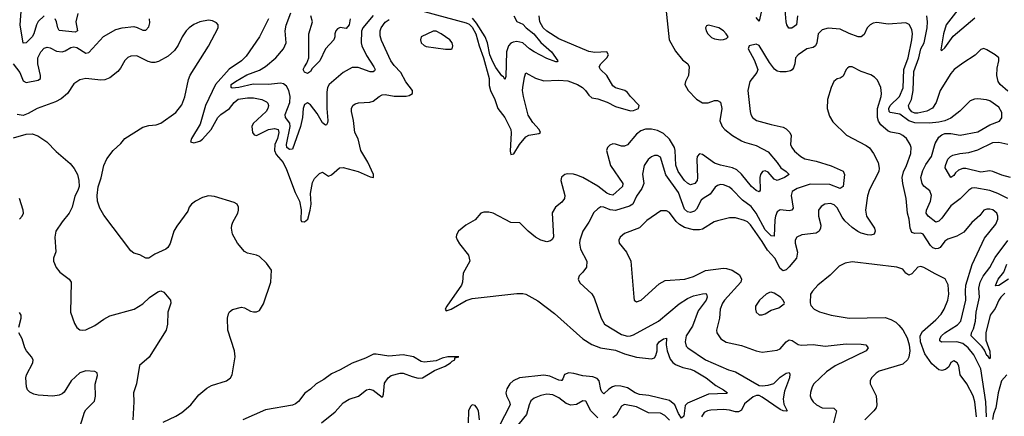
# Model space of a CAD drawing. Header units: inches. Extents: x 1694797 to 1849917, y 907313 to 1017959.
# Tile 462 of 656: x 1762367 to 1768947, y 982873 to 985524. Entities that reach past the tile are written whole.
import ezdxf

# ---------------------------------------------------------------- set-up
doc = ezdxf.new("R2010")
doc.units = ezdxf.units.IN
doc.header["$MEASUREMENT"] = 0
doc.layers.add('B7968', color=7, linetype='Continuous')

msp = doc.modelspace()

# ---------------------------------------------------------------- linework, layer by layer
at = {"layer": 'B7968', "color": 5}
for points, elevation in [([(1766671.3, 985730), (1766708.4, 985390), (1766750, 985314.6), (1766796.4, 985256.4), (1766833, 985230), (1766841.6, 985210), (1766837.3, 985150), (1766816.3, 985110), (1766813, 985090), (1766833.7, 985050), (1766890, 984993.1), (1766930, 984968.1), (1766968.2, 984968.2), (1767010, 984982.9), (1767030, 984984.7), (1767050, 984972.2), (1767058.7, 984930), (1767046.9, 984846.9), (1767060.7, 984810), (1767079.2, 984790), (1767130, 984750.1), (1767190, 984715.3), (1767210, 984705.6), (1767290, 984682.7), (1767370, 984641.6), (1767429.5, 984570), (1767453.5, 984533.5), (1767490.3, 984510), (1767510.2, 984490), (1767478.5, 984470), (1767430, 984449.9), (1767410, 984457.3), (1767370, 984505), (1767350, 984513.3), (1767330.2, 984509.8), (1767317.8, 984490), (1767312.6, 984470), (1767314.8, 984385.2), (1767310, 984372.7), (1767290, 984382.4), (1767258.2, 984410), (1767191.6, 984491.6), (1767160, 984520), (1767130, 984534.8), (1767050, 984551.3), (1767010, 984564.3), (1766930, 984622.5), (1766910, 984627.7), (1766894.7, 984610), (1766891.6, 984590), (1766897.2, 984470), (1766894.1, 984450), (1766878.6, 984430), (1766850, 984420.2), (1766830, 984431.2), (1766810, 984449.9), (1766766.7, 984510), (1766752.7, 984552.7), (1766748.3, 984650), (1766743.5, 984670), (1766710, 984724.9), (1766670, 984762.7), (1766630, 984784.1), (1766590, 984793.1), (1766550, 984792.8), (1766519.2, 984780.8), (1766490, 984759.5), (1766430, 984687.9), (1766410, 984679.6), (1766390, 984679.3), (1766350, 984692.9), (1766330, 984694.3), (1766310, 984685.6), (1766295.8, 984670), (1766288.9, 984650), (1766314.8, 984550), (1766397.3, 984430), (1766395.8, 984410), (1766330, 984351.8), (1766310, 984354.7), (1766290, 984364.9), (1766230, 984411.8), (1766130, 984468.8), (1766090, 984485.5), (1766068, 984492), (1766027.1, 984492.9), (1766010, 984488.3), (1765988.3, 984471.7), (1765984, 984450), (1766009.4, 984350), (1766007.6, 984330), (1765990, 984303.5), (1765948.9, 984270), (1765926.3, 984233.7), (1765935.6, 984070), (1765926.2, 984053.8), (1765914.7, 984045.3), (1765890, 984040.2), (1765849.7, 984050), (1765814.5, 984070), (1765764.8, 984110), (1765710, 984166), (1765650, 984168), (1765530.8, 984230.8), (1765503.4, 984236.6), (1765470, 984236.9), (1765449, 984231), (1765410, 984185.6), (1765347.7, 984150), (1765300.5, 984110), (1765287.1, 984087.1), (1765284, 984070), (1765290, 984052), (1765305.8, 984025.8), (1765366.8, 983950), (1765374.8, 983910), (1765330.8, 983830), (1765325.5, 983770), (1765319.1, 983750), (1765221, 983610), (1765211.3, 983590), (1765218, 983578), (1765250, 983588.2), (1765350, 983647), (1765390, 983661.3), (1765690, 983694.6), (1765730, 983694.6), (1765749.1, 983689.1), (1765830, 983644.9), (1765940.6, 983560.6), (1766130.2, 983390), (1766190, 983353.4), (1766248.4, 983330), (1766350, 983315.7), (1766410, 983291.8), (1766490, 983268.6), (1766590, 983258), (1766610, 983263.1), (1766619.5, 983280.5), (1766627.1, 983310), (1766628, 983350), (1766641.5, 983370), (1766670, 983391), (1766690, 983394.9), (1766686.7, 983350), (1766694.3, 983310), (1766715.2, 983255.2), (1766732.2, 983232.2), (1766750, 983219.7), (1766798.4, 983198.4), (1766850, 983188.6), (1766877.6, 983177.6), (1766955, 983130), (1767018.7, 983078.7), (1767070.8, 983050), (1767097.3, 983030), (1767090, 983025.1), (1766970, 983020.2), (1766830, 982961.8), (1766814.1, 982945.9), (1766805.4, 982874.6), (1766790, 982859.7), (1766770, 982891.3), (1766744.7, 982950), (1766710, 982978.5), (1766572.2, 983012.2), (1766510, 983018.4), (1766479.8, 983030), (1766430, 983063), (1766384.6, 983075.4), (1766350, 983075.9), (1766329.8, 983070.2), (1766304.3, 983055.7), (1766270, 983022.6), (1766256.9, 983036.9), (1766251.8, 983051.8), (1766239.9, 983110), (1766225.8, 983125.7), (1766196.9, 983136.9), (1766130, 983144.3), (1766070, 983159.7), (1766036.9, 983163.1), (1766008.4, 983151.6), (1765997, 983123), (1765990, 983113.5), (1765986.9, 983113.1), (1765970, 983115.2), (1765910, 983141.6), (1765870, 983148.1), (1765707.2, 983130), (1765665.2, 983110), (1765643.2, 983090), (1765622.3, 983057.7), (1765616.6, 983030), (1765620.1, 983010), (1765640.6, 982970), (1765644, 982950), (1765570, 982803.9)], 620), ([(1768683.4, 985650), (1768558.7, 985490), (1768540.2, 985430), (1768523, 985323), (1768530, 985317.2), (1768550, 985336.1), (1768606.2, 985413.8), (1768750, 985536.7)], 580), ([(1762530, 985550.8), (1762490, 985512.8), (1762479.2, 985490), (1762462.7, 985430), (1762450, 985408.4), (1762410, 985368.3), (1762390, 985366.6), (1762370.3, 985490.3), (1762379.6, 985610)], 560), ([(1762755.5, 985564.5), (1762742.8, 985510), (1762754.4, 985450), (1762738.5, 985441.5), (1762631.6, 985451.6), (1762621.4, 985470), (1762614, 985510), (1762603.5, 985530)], 560), ([(1764730, 985552.4), (1764661.3, 985470), (1764651.8, 985448.2), (1764649.7, 985370), (1764653.7, 985350), (1764684.8, 985284.8), (1764734.6, 985210), (1764742.3, 985190), (1764738.2, 985181.8), (1764730, 985175.8), (1764710, 985176.5), (1764630, 985203.9), (1764590, 985204.5), (1764530, 985171.1), (1764434.9, 985090), (1764424.2, 985070), (1764420.6, 985039.4), (1764418.9, 984930), (1764425.6, 984850), (1764425.1, 984834.9), (1764418, 984822), (1764410, 984818.9), (1764390, 984835.3), (1764356.3, 984896.3), (1764310, 984954.1), (1764290, 984967.9), (1764270, 984956.5), (1764261.1, 984930), (1764256.2, 984870), (1764243.6, 984810), (1764190, 984659.5), (1764170, 984657.2), (1764153, 984670), (1764149.3, 984689.3), (1764175.6, 984810), (1764171.7, 984831.7), (1764144.4, 984870), (1764142.4, 984890), (1764172.2, 984970), (1764175.2, 985010), (1764165.7, 985050), (1764150, 985078.7), (1764130, 985095.3), (1764110, 985099.3), (1764030, 985091), (1763927.3, 985092.7), (1763830.7, 985070.7), (1763787, 985067), (1763779.5, 985070), (1763781.2, 985090), (1763808.4, 985110), (1763885.1, 985154.9), (1763970, 985186.9), (1764010, 985210.2), (1764078, 985270), (1764129.7, 985330), (1764147.4, 985370), (1764141.8, 985450), (1764147.6, 985487.6), (1764180.2, 985570)], 560), ([(1765070, 985578.9), (1765350, 985502.8), (1765370, 985493.9), (1765390, 985474.4), (1765415.6, 985430), (1765437.4, 985350), (1765467.6, 985270), (1765504.7, 985130), (1765505, 985085), (1765513.3, 985050), (1765543.4, 984990), (1765562.5, 984930), (1765609.3, 984870), (1765649.2, 984790), (1765652.7, 984767.3), (1765645.8, 984645.8), (1765650, 984623.7), (1765670, 984627.6), (1765706.7, 984690), (1765750, 984741), (1765770, 984752.4), (1765836.4, 984763.6), (1765847, 984770), (1765838.4, 984790), (1765796, 984836), (1765765.3, 984885.3), (1765733.2, 985010), (1765727.5, 985050), (1765729.5, 985070), (1765739.9, 985140.1), (1765750, 985169), (1765813.2, 985133.2), (1765870, 985115.4), (1765970, 985120.2), (1766030, 985116.3), (1766094.9, 985090), (1766129.2, 985070), (1766149.4, 985050), (1766170, 985018.8), (1766190, 985002.4), (1766230, 984995.1), (1766292.3, 984972.3), (1766350, 984943.5), (1766450, 984915.3), (1766470, 984916.9), (1766502, 984930), (1766506.4, 984950), (1766448.9, 985010), (1766430, 985037.6), (1766410.6, 985050), (1766350, 985068.5), (1766330, 985082.9), (1766290.1, 985150.1), (1766249.1, 985190), (1766240.6, 985210), (1766251, 985230), (1766290.2, 985270), (1766301.2, 985290), (1766290.4, 985310), (1766210, 985305.7), (1766170, 985310.9), (1765970, 985395.2), (1765890, 985446.8), (1765865.5, 985470), (1765842.2, 985510), (1765839.4, 985550)], 580), ([(1767326.6, 985593.4), (1767310, 985513.6), (1767290, 985539.7)], 620), ([(1767565.6, 985550), (1767557.4, 985490), (1767526.9, 985466.9), (1767508.3, 985468.3), (1767494.9, 985490), (1767489.3, 985509.3), (1767483.7, 985590)], 620), ([(1762324.4, 985230), (1762368.4, 985170), (1762390, 985115.1), (1762410, 985104.5), (1762490, 985120.2), (1762505.8, 985130), (1762505.5, 985150), (1762487.8, 985230), (1762488.9, 985270), (1762507.8, 985310), (1762530, 985333.2), (1762550, 985340.2), (1762570, 985335.8), (1762613.3, 985313.3), (1762650, 985309.4), (1762670, 985315.4), (1762710, 985338), (1762730, 985341.9), (1762750, 985337.4), (1762810, 985300.9), (1762830, 985303.6), (1762927.8, 985412.2), (1763010, 985457.9), (1763051.3, 985468.7), (1763130, 985478), (1763152.4, 985472.4), (1763190, 985454.3), (1763210, 985452.9), (1763230, 985475.8), (1763236.4, 985503.6), (1763235, 985530)], 580), ([(1763325, 982835), (1763410, 982873.4), (1763450, 982898.2), (1763510, 982949.3), (1763563.4, 983016.6), (1763618.1, 983061.9), (1763650, 983078.4), (1763749.4, 983110), (1763776.9, 983130), (1763786.9, 983150), (1763807.1, 983270), (1763801.7, 983310), (1763757.7, 983450), (1763756.3, 983530), (1763762.6, 983557.4), (1763770, 983570.7), (1763790, 983587.7), (1763850, 983603), (1763870, 983598), (1763910, 983576.4), (1763930, 983572.2), (1763950, 983572.4), (1763970, 983580.5), (1763995.8, 983624.2), (1764046.3, 983770), (1764049.6, 983850), (1764017.3, 983897.3), (1763970, 983940.5), (1763949.2, 983950), (1763890, 983963.8), (1763870, 983974.8), (1763822.6, 984030), (1763789.7, 984090), (1763781.7, 984130), (1763785.7, 984150), (1763791.3, 984170), (1763824.5, 984230), (1763829.5, 984250), (1763829.5, 984270), (1763820.9, 984290), (1763801.5, 984301.5), (1763670, 984343.1), (1763630, 984346.6), (1763590, 984334.7), (1763542, 984310), (1763515.5, 984290), (1763500.5, 984270), (1763490, 984245.2), (1763416.7, 984143.3), (1763398.3, 984110), (1763372.5, 984027.5), (1763358, 984002), (1763342.8, 983990), (1763270, 983956.2), (1763230, 983929.5), (1763210, 983929.5), (1763170, 983952.3), (1763130, 983964.5), (1763110, 983979.3), (1762930, 984218), (1762903.3, 984263.3), (1762887.4, 984310), (1762885.4, 984350), (1762892.5, 984407.5), (1762912.5, 984467.5), (1762928.6, 984550), (1762950, 984594.9), (1762991.4, 984648.6), (1763044.1, 984695.9), (1763070, 984730.3), (1763190, 984806.3), (1763230, 984816.9), (1763279.8, 984820.2), (1763310, 984831.7), (1763410, 984904.2), (1763450, 984954.9), (1763470, 985008.2), (1763496.3, 985123.7), (1763507.3, 985152.7), (1763630, 985348), (1763693.1, 985470), (1763694, 985490), (1763683.5, 985503.5), (1763655.6, 985515.6), (1763630, 985520.3), (1763570, 985509.8), (1763530, 985491.5), (1763500.3, 985470), (1763480.2, 985450), (1763453.8, 985410), (1763426.3, 985353.7), (1763401.2, 985318.8), (1763359.4, 985280.6), (1763295.9, 985244.1), (1763270, 985237.4), (1763250, 985237.6), (1763225, 985245), (1763150, 985282.2), (1763110, 985281.1), (1763090, 985271.1), (1763070, 985251.3), (1763040.6, 985199.4), (1763022.7, 985177.3), (1762970, 985134.3), (1762937.1, 985122.9), (1762910, 985119.9), (1762810, 985131.3), (1762770, 985122.9), (1762730, 985095.1), (1762685.6, 985030), (1762645.4, 984994.6), (1762606.1, 984973.9), (1762484.9, 984930), (1762423.8, 984896.2), (1762390, 984883), (1762350, 984889.6)], 620), ([(1764029.9, 985530), (1763969.9, 985410.1), (1763880.4, 985279.6), (1763848.7, 985250), (1763766.9, 985193.1), (1763675.1, 985090), (1763610, 984951.2), (1763574.4, 984825.6), (1763515.5, 984730), (1763508, 984708), (1763530, 984700.3), (1763570, 984712.9), (1763590, 984726), (1763647.3, 984790), (1763691.7, 984870), (1763711.2, 984890), (1763770.1, 984929.9), (1763800.4, 984970), (1763827.6, 984992.4), (1763890, 985002.8), (1763930, 985001.6), (1763984.5, 984990), (1764015.5, 984975.5), (1764025.6, 984965.6), (1764029.7, 984950), (1764025.6, 984930), (1764014.4, 984910), (1763928.5, 984830), (1763918.5, 984810), (1763924, 984770), (1763934.6, 984754.6), (1763950, 984749.3), (1764030, 984790.9), (1764070, 984796.4), (1764094, 984790), (1764099.5, 984770), (1764090.2, 984730), (1764072.4, 984690), (1764070.5, 984650), (1764082.3, 984622.3), (1764127.4, 984570), (1764150, 984523.5), (1764209.2, 984369.2), (1764236.7, 984310), (1764247.3, 984252.7), (1764246.1, 984186.1), (1764250, 984176), (1764270, 984174), (1764292, 984190), (1764309.4, 984250.6), (1764314.4, 984290), (1764310, 984362), (1764325.1, 984434.9), (1764337.8, 984462.2), (1764370, 984496), (1764390, 984505.2), (1764430, 984478.4), (1764450, 984486.6), (1764505.5, 984534.5), (1764530, 984535.9), (1764630, 984509), (1764710, 984472.9), (1764731.6, 984470), (1764731.6, 984490), (1764692.8, 984572.8), (1764647.5, 984650), (1764628.5, 984728.5), (1764606.7, 984770), (1764598, 984850), (1764584.2, 984910), (1764585.3, 984930), (1764593.4, 984950), (1764610, 984961.6), (1764631.7, 984968.3), (1764707.1, 984972.9), (1764730, 984979.6), (1764769, 985011), (1764790, 985022), (1764810, 985023.1), (1764870, 985013.2), (1764950, 985012.1), (1764970, 985016.8), (1764991.4, 985030), (1764991.2, 985050), (1764948.8, 985108.8), (1764914.6, 985170), (1764870, 985216.8), (1764846.4, 985250), (1764785, 985385), (1764775.7, 985415.7), (1764777, 985450), (1764783.8, 985470), (1764810, 985507.6), (1764835.3, 985524.7)], 580), ([(1764576.3, 985530), (1764568.9, 985490), (1764550, 985465.6), (1764510, 985472), (1764490, 985462.4), (1764479.5, 985450), (1764473.7, 985430), (1764474, 985410), (1764465.7, 985390), (1764410.6, 985329.4), (1764372, 985248), (1764322.3, 985197.7), (1764310, 985177), (1764290, 985164.5), (1764270, 985174), (1764262, 985190), (1764269.7, 985210), (1764286.7, 985233.3), (1764300.3, 985270), (1764300.5, 985430), (1764325, 985510), (1764313.7, 985550)], 540), ([(1765670, 985550.3), (1765690, 985512.8), (1765730, 985494.4), (1765751.4, 985470), (1765802.5, 985430), (1765850, 985371.6), (1765921.5, 985310), (1765963, 985250), (1765958, 985242), (1765950, 985241.3), (1765890, 985265.7), (1765804.6, 985310), (1765774.1, 985330), (1765730, 985369.4), (1765690, 985378.3), (1765665.4, 985374.6), (1765650, 985367.4), (1765634.4, 985350), (1765620.1, 985310), (1765615.4, 985144.6), (1765610, 985123.7), (1765601.1, 985141.1), (1765590, 985149.7), (1765550, 985205.4), (1765530, 985242.7), (1765509.5, 985290), (1765493.7, 985370), (1765478.4, 985410), (1765420.8, 985500.8), (1765393.8, 985533.8)], 560), ([(1768970.7, 984330), (1768902.9, 984362.9), (1768850, 984381.5), (1768750, 984399.8), (1768730, 984397.4), (1768710, 984383.5), (1768652.6, 984327.4), (1768590, 984281), (1768530, 984197.4), (1768510, 984178.4), (1768490, 984170.8), (1768437.6, 984210), (1768426.1, 984230), (1768428, 984250), (1768454, 984310), (1768460.8, 984350), (1768450, 984379.1), (1768410.4, 984410.4), (1768397.3, 984430), (1768390.4, 984470), (1768403, 984517), (1768423.1, 984556.9), (1768459.6, 984610), (1768484.1, 984695.9), (1768510, 984739.6), (1768530, 984754.7), (1768550, 984762.4), (1768590, 984763.2), (1768651.5, 984751.5), (1768770, 984773.8), (1768850, 984821.7), (1768914.4, 984845.6), (1768931, 984869), (1768930, 984902.7), (1768910, 984938.8), (1768850, 984981.8), (1768829, 984989), (1768770, 984995.1), (1768747.4, 984992.6), (1768719.4, 984980.6), (1768650, 984912.1), (1768590, 984866.6), (1768550, 984848.5), (1768510, 984839.3), (1768447.2, 984832.8), (1768350, 984834.5), (1768310, 984848.8), (1768250, 984892.1), (1768183.9, 984903.9), (1768177.7, 984910), (1768175.4, 984930), (1768185.5, 984950), (1768247.6, 985010), (1768270.8, 985069.2), (1768276.8, 985190), (1768304.9, 985270), (1768329.9, 985390), (1768333.4, 985430), (1768330, 985459.3), (1768311.6, 985491.6), (1768290, 985502.6), (1768170, 985495), (1768095.9, 985504.1), (1768070, 985500.3), (1768050.9, 985489.1), (1768031.7, 985470), (1768010, 985425.1), (1767990, 985408.6), (1767970, 985409.8), (1767910, 985430.8), (1767850, 985460.3), (1767770, 985466.4), (1767730, 985455.6), (1767703.2, 985430), (1767695, 985370), (1767686, 985350), (1767670, 985338.2), (1767627.7, 985330), (1767570, 985289.6), (1767551.5, 985268.5), (1767547.2, 985230), (1767538.5, 985201.5), (1767530.2, 985189.8), (1767517.6, 985182.4), (1767490, 985176), (1767450, 985175), (1767430, 985180.7), (1767412.3, 985192.3), (1767377.4, 985237.4), (1767310, 985352), (1767290, 985361.2), (1767242, 985350), (1767236, 985330), (1767276.5, 985256.5), (1767300.2, 985190), (1767293.4, 985170), (1767247.3, 985110), (1767234, 985050), (1767248.2, 984910), (1767252.6, 984890), (1767264.2, 984870), (1767291.2, 984851.2), (1767390, 984822.4), (1767470, 984805.4), (1767490, 984795.2), (1767512.9, 984770), (1767522, 984750), (1767518, 984690), (1767526.9, 984670), (1767545.8, 984645.8), (1767586.5, 984610), (1767614.6, 984594.6), (1767690, 984579.2), (1767790, 984546.4), (1767870.8, 984510.8), (1767879.6, 984490), (1767870.1, 984409.9), (1767850, 984396), (1767781.9, 984421.9), (1767650, 984423.6), (1767563.7, 984396.3), (1767530, 984375.6), (1767522.3, 984350), (1767535.3, 984264.7), (1767526.8, 984250), (1767510, 984247), (1767450, 984253.6), (1767430, 984239.8), (1767417.1, 984210), (1767413.8, 984186.2), (1767410, 984077.2), (1767390, 984078.3), (1767350, 984119.3), (1767290, 984231.3), (1767256.1, 984276.1), (1767197.6, 984317.6), (1767128.6, 984390), (1767110, 984403.7), (1767070, 984419.3), (1767050, 984421.4), (1767030, 984416.8), (1767014.7, 984405.3), (1766982.5, 984357.5), (1766934.3, 984330), (1766922.1, 984317.9), (1766890, 984257.7), (1766876, 984244), (1766850, 984234.3), (1766830, 984239.1), (1766810, 984258.7), (1766770, 984368.4), (1766686.3, 984486.3), (1766650, 984604.7), (1766630, 984616.8), (1766610, 984616), (1766590, 984608), (1766566.7, 984590), (1766540.4, 984550), (1766528.9, 984491.1), (1766538.8, 984430), (1766525.1, 984394.9), (1766490, 984343.5), (1766465.2, 984290), (1766443.4, 984276.6), (1766350, 984249.3), (1766312.8, 984252.8), (1766270, 984271.6), (1766250, 984272.1), (1766230, 984260.5), (1766205, 984235), (1766171.5, 984170), (1766130.2, 984110), (1766110.2, 984050), (1766108.2, 984030), (1766115.5, 983990), (1766156.5, 983910), (1766154, 983870), (1766130, 983836), (1766106.9, 983813.1), (1766100.5, 983790), (1766110, 983765.5), (1766190, 983692.2), (1766206, 983666), (1766254.2, 983530), (1766276.5, 983490), (1766390, 983420.2), (1766428.3, 983408.3), (1766450, 983410.2), (1766470, 983417.1), (1766635.8, 983510), (1766775.1, 983624.9), (1766830, 983660.5), (1766870, 983677.5), (1766930, 983692.7), (1766953.3, 983693.3), (1766958, 983690), (1766961.8, 983670), (1766955, 983650), (1766901.9, 983578.1), (1766864, 983476), (1766821.1, 983410), (1766814.3, 983370), (1766822.1, 983342.1), (1766831.6, 983330), (1766950, 983251), (1767104.2, 983184.2), (1767151.2, 983171.2), (1767310, 983078.9), (1767330, 983076), (1767370, 983081.3), (1767407.1, 983092.9), (1767450, 983135.3), (1767490, 983161.3), (1767510, 983166), (1767514.4, 983154.4), (1767512.1, 983130), (1767479, 983041), (1767470.1, 982990), (1767473.5, 982953.5), (1767496, 982910), (1767490, 982906.6), (1767470.5, 982909.5), (1767450, 982918.4), (1767330, 983002), (1767310, 983011.8), (1767291.7, 983011.7), (1767270, 983003.5), (1767210, 982955.6), (1767190, 982914.6), (1767170, 982902.9), (1767150, 982902.5), (1767110, 982914.8), (1767070, 982919.7), (1766985.2, 982914.8), (1766963.1, 982910), (1766942.3, 982897.7), (1766924.1, 982870)], 640), ([(1768970, 985046.6), (1768919.8, 985090), (1768906.3, 985110), (1768897.3, 985150), (1768900.6, 985199.4), (1768911.1, 985250), (1768909.6, 985270), (1768885.1, 985290), (1768830, 985322), (1768810, 985330.8), (1768790, 985325.7), (1768752.5, 985287.5), (1768670, 985233.8), (1768613.1, 985190), (1768590, 985165.1), (1768517.7, 985050), (1768492.3, 984970), (1768467.5, 984932.5), (1768430, 984912.7), (1768370, 984898.4), (1768350, 984898.2), (1768330, 984907.5), (1768310.5, 984930), (1768307.4, 984950), (1768326.5, 984990), (1768338.6, 985050), (1768341.5, 985178.5), (1768377, 985270), (1768389.9, 985330), (1768411.2, 985370), (1768432.1, 985470), (1768434.7, 985510), (1768428.4, 985550)], 620), ([(1768829.2, 982870), (1768824.5, 982970), (1768791.1, 983190), (1768743.3, 983283.3), (1768705.5, 983330), (1768670, 983358.8), (1768630, 983370.6), (1768527.8, 983367.8), (1768516.6, 983376.6), (1768515.8, 983390), (1768528.3, 983410), (1768550.7, 983430), (1768634.9, 983485.1), (1768657.6, 983510), (1768689.3, 983650), (1768687.4, 983710), (1768691.2, 983748.8), (1768731.5, 983888.5), (1768815.6, 984064.4), (1768890, 984157.6), (1768903.8, 984190), (1768904.8, 984210), (1768896.5, 984230), (1768870, 984252.8), (1768850, 984258.6), (1768830, 984258.4), (1768810.4, 984250), (1768783.8, 984216.2), (1768730, 984167.6), (1768676, 984104), (1768630, 984077.2), (1768570, 984058.2), (1768550, 984042.7), (1768517.6, 984002.4), (1768505.8, 983994.2), (1768490, 983991.4), (1768470, 984000.2), (1768454.1, 984014.1), (1768405.7, 984090), (1768390, 984097.9), (1768350, 984094.5), (1768330, 984102.2), (1768318.1, 984130), (1768311.4, 984191.4), (1768299.8, 984230), (1768290.9, 984330), (1768268.3, 984428.3), (1768264.4, 984470), (1768273.3, 984506.7), (1768294.2, 984550), (1768322.2, 984630), (1768324.8, 984670), (1768318.8, 984690), (1768293.1, 984730), (1768270, 984750.9), (1768250, 984761.5), (1768190, 984771.5), (1768170, 984779.4), (1768121.3, 984821.3), (1768106.1, 984846.1), (1768100.7, 984870), (1768100.6, 984930), (1768125.4, 985010), (1768127.4, 985030), (1768121.3, 985070), (1768099.1, 985119.1), (1768080.4, 985140.4), (1768055.8, 985155.8), (1767990, 985176.8), (1767930, 985209.7), (1767910, 985208), (1767899.4, 985200.6), (1767889.3, 985190.7), (1767870, 985146), (1767850, 985133.7), (1767830, 985129.7), (1767807.7, 985110), (1767789.1, 985070), (1767765.5, 984990), (1767763.6, 984930), (1767778.2, 984878.2), (1767800.6, 984840.6), (1767891.7, 984751.7), (1768024, 984684), (1768046.8, 984666.8), (1768074, 984630), (1768104.4, 984570), (1768111.9, 984531.9), (1768108.7, 984510), (1768046.3, 984390), (1768033.6, 984346.4), (1768018.8, 984250), (1768026, 984210), (1768079.7, 984130), (1768085.2, 984110), (1768077.1, 984090), (1768055.8, 984084.2), (1768033.4, 984086.6), (1767990, 984097.6), (1767968.2, 984108.2), (1767930, 984135.5), (1767880.6, 984180.6), (1767863.3, 984203.3), (1767830, 984265.8), (1767810, 984285.8), (1767785.2, 984294.8), (1767747.3, 984290), (1767724.2, 984275.8), (1767705.8, 984250), (1767705.6, 984210), (1767720.7, 984150), (1767719.2, 984130), (1767710, 984111.6), (1767690, 984097.6), (1767594.8, 984085.2), (1767560.5, 984070), (1767550.3, 984049.7), (1767550.3, 984029.7), (1767564.5, 983970), (1767558.2, 983930), (1767510, 983871.9), (1767490, 983853.1), (1767470, 983845.1), (1767450, 983861), (1767412.7, 983930), (1767364.7, 983984.7), (1767330, 984041), (1767250, 984152.8), (1767230, 984172.1), (1767210, 984182.9), (1767150, 984199.4), (1767110, 984200.7), (1767030, 984180.6), (1767008, 984172), (1766930, 984125), (1766910, 984119.9), (1766870, 984119.9), (1766810, 984136.1), (1766775.6, 984155.6), (1766755.4, 984175.4), (1766710, 984236), (1766690, 984247.1), (1766652.7, 984247.3), (1766557.5, 984182.5), (1766510, 984133.8), (1766410, 984096), (1766380.3, 984070), (1766371.6, 984050), (1766374.3, 984030), (1766422.6, 983970), (1766450.3, 983910), (1766470.5, 983670), (1766474, 983650), (1766490, 983638), (1766519.5, 983650), (1766640.7, 983759.3), (1766680.2, 983779.8), (1766813.2, 983790), (1766870, 983806.7), (1766951.3, 983848.7), (1767070, 983863.9), (1767090, 983862), (1767129.1, 983849.1), (1767177.7, 983817.7), (1767191, 983790), (1767187.1, 983770), (1767078.2, 983650), (1767064.8, 983630), (1767049.3, 983590), (1767044.7, 983530), (1767023.6, 983450), (1767026.5, 983430), (1767053.7, 983390), (1767087.6, 983367.6), (1767190, 983345.8), (1767290, 983310.2), (1767330, 983302.8), (1767430, 983314.3), (1767450, 983324.9), (1767490, 983370.4), (1767510, 983385.3), (1767530, 983380.3), (1767570, 983353.2), (1767590, 983348.4), (1767670, 983354.2), (1767750, 983343), (1767890, 983357.7), (1767990, 983355.6), (1768022.8, 983350), (1768037.1, 983330), (1768023.1, 983310), (1767817.3, 983210), (1767759.7, 983170), (1767675.2, 983090), (1767662.7, 983070), (1767652.1, 983032.1), (1767650.3, 983010), (1767656, 982990), (1767668.9, 982970), (1767691.8, 982950), (1767730, 982930.2), (1767807.1, 982927.1), (1767825.7, 982910), (1767805.3, 982830)], 660), ([(1762325, 984735), (1762410, 984758.2), (1762450, 984760.2), (1762487.6, 984747.6), (1762548.5, 984708.5), (1762610, 984643.6), (1762703.6, 984563.6), (1762731.8, 984530), (1762754.4, 984490), (1762763.1, 984450), (1762763.8, 984410), (1762756.7, 984383.3), (1762736.3, 984343.7), (1762718.4, 984270), (1762697.6, 984230), (1762650, 984173), (1762607.9, 984110), (1762602, 984070), (1762607.8, 983972.2), (1762592.2, 983930), (1762592.2, 983910), (1762610, 983868), (1762636.5, 983836.5), (1762697.1, 983790), (1762710.3, 983770), (1762706.3, 983570), (1762733.5, 983493.5), (1762750, 983466.7), (1762770, 983450.3), (1762790, 983447.9), (1762810, 983451.7), (1762870, 983479.5), (1762930, 983521.7), (1762970, 983543.6), (1763131.6, 983588.4), (1763190, 983625.5), (1763233.7, 983666.3), (1763290, 983705.5), (1763310, 983710.7), (1763330, 983702.8), (1763375.5, 983650), (1763377.1, 983630), (1763358.2, 983570), (1763356, 983490), (1763345.6, 983450), (1763232.1, 983267.9), (1763167.4, 983212.6), (1763147.8, 983090), (1763127.3, 983030), (1763130.9, 982969.1), (1763123.6, 982850)], 620), ([(1768989.2, 984469.2), (1768930, 984484.2), (1768870, 984509.9), (1768850, 984513), (1768790, 984504.5), (1768690, 984529.9), (1768670, 984529.4), (1768640.9, 984519.1), (1768620.1, 984499.9), (1768610, 984482), (1768590, 984469.6), (1768552.8, 984532.8), (1768553.7, 984550), (1768570, 984592), (1768586.6, 984610), (1768602.5, 984617.5), (1768650, 984629.4), (1768710, 984636.8), (1768770, 984653.5), (1768870, 984702.2), (1768910, 984704.5), (1768970, 984691.6)], 620), ([(1762365.4, 984190), (1762384.5, 984210), (1762392, 984230), (1762391.1, 984250), (1762365.5, 984330)], 580), ([(1768950, 983696.6), (1768924.7, 983670), (1768910, 983648.5), (1768886.8, 983593.2), (1768851.8, 983548.2), (1768823.9, 983430), (1768823, 983383), (1768850.6, 983309.4), (1768853.1, 983266.9), (1768850, 983258), (1768837.4, 983277.4), (1768830, 983279.7), (1768815, 983315), (1768798.4, 983338.4), (1768726.6, 983410), (1768728.4, 983430), (1768741.4, 983458.6), (1768755.5, 983510), (1768759.7, 983570), (1768780.6, 983670), (1768777.8, 983730), (1768786.2, 983770), (1768804.9, 983810), (1768851.4, 983868.6), (1768886.3, 983933.7), (1768970, 984048.3)], 640), ([(1768762.3, 982870), (1768750.8, 982970.8), (1768739.2, 983010), (1768696, 983090), (1768652.8, 983150), (1768643, 983210), (1768633, 983230), (1768610, 983242.9), (1768590, 983232), (1768575.6, 983204.4), (1768555, 983185), (1768530, 983179.8), (1768510, 983183.5), (1768463.8, 983223.8), (1768417, 983290), (1768386.8, 983370), (1768384.8, 983410), (1768399.6, 983440.4), (1768490, 983516.9), (1768524.7, 983555.3), (1768545, 983590), (1768569.2, 983650), (1768575.9, 983690), (1768571.1, 983751.1), (1768551.9, 983791.9), (1768484.4, 983824.4), (1768410, 983868.7), (1768390, 983874.8), (1768369.3, 983870.7), (1768330, 983825.1), (1768310, 983817.6), (1768290, 983829.4), (1768270, 983856.3), (1768230, 983870.9), (1767930, 983905.1), (1767883.4, 983896.6), (1767843.8, 983876.2), (1767783, 983817), (1767701.6, 983750), (1767664.4, 983710), (1767652.4, 983690), (1767650.7, 983630.7), (1767654.4, 983614.4), (1767676, 983590), (1767712.1, 983572.1), (1767790.2, 983550.2), (1767910, 983529.1), (1768150, 983533.8), (1768190, 983520.2), (1768221.7, 983501.7), (1768243.2, 983483.2), (1768270, 983450.4), (1768297.4, 983397.4), (1768311.6, 983350), (1768315.2, 983310), (1768310, 983269.3), (1768300.3, 983250), (1768270, 983222.7), (1768110, 983174.3), (1768090, 983162), (1768060.4, 983130), (1768050.4, 983110), (1768050.4, 983090), (1768090.3, 983010), (1768095.3, 982950), (1768090.3, 982930), (1768075.3, 982910), (1768016, 982850)], 680), ([(1768976.3, 983790), (1768910, 983747.5), (1768890, 983744.2), (1768887.4, 983747.4), (1768907, 983790), (1768944, 983836), (1768964.6, 983890)], 620), ([(1762360.9, 983470), (1762377.5, 983530), (1762378, 983550), (1762366.8, 983566.8)], 580), ([(1762762.4, 982777.6), (1762800.2, 982899.8), (1762810, 982915.8), (1762866.4, 982973.6), (1762872.9, 983007.1), (1762871.8, 983088.2), (1762886.7, 983146.7), (1762884.4, 983164.4), (1762870, 983172.8), (1762810, 983176.5), (1762770, 983163), (1762711.9, 983110), (1762664.4, 983035.6), (1762650, 983023), (1762630, 983014.1), (1762588.6, 983008.6), (1762490, 983014.9), (1762461.6, 983021.6), (1762434.4, 983034.4), (1762419.3, 983050), (1762411.8, 983070), (1762409.3, 983130), (1762412.9, 983150), (1762454, 983230), (1762456.3, 983250), (1762446.8, 983270), (1762412.2, 983310), (1762400.8, 983330), (1762382.9, 983390), (1762362.4, 983430)], 580), ([(1764384.1, 982830), (1764476.5, 982903.5), (1764530, 982964.1), (1764570, 982988.4), (1764631.1, 983008.9), (1764685.5, 983050), (1764704.9, 983055.1), (1764730, 983048.7), (1764790, 983002), (1764795, 983005), (1764798.7, 983021.3), (1764806.2, 983093.8), (1764828.8, 983130), (1764850, 983145.2), (1764910, 983160.7), (1764930, 983161.3), (1764990, 983138.2), (1765030, 983129.2), (1765058.4, 983130), (1765139.9, 983180.1), (1765210, 983209.4), (1765245.2, 983230), (1765257.4, 983242.6), (1765274.4, 983250), (1765276, 983264), (1765302, 983270), (1765229, 983270), (1765190, 983261.1), (1765150, 983244.7), (1765070, 983235.2), (1765050, 983239.6), (1764999.3, 983270), (1764930, 983284.4), (1764835, 983275), (1764750, 983289.4), (1764731.3, 983288.7), (1764678.7, 983261.3), (1764590, 983227.9), (1764510, 983184.2), (1764450, 983157.7), (1764399.9, 983120.1), (1764349.2, 983090.8), (1764310, 983054.1), (1764272.9, 983027.1), (1764230, 982971.3), (1764210, 982955.5), (1764190, 982946.9), (1764010, 982916.2), (1763859.5, 982850)], 580), ([(1768963.8, 983150), (1768928.9, 983110), (1768906.5, 983030), (1768890.9, 982929.1), (1768875.7, 982890), (1768868.2, 982851.8)], 660), ([(1766230, 982861.9), (1766183.6, 982910), (1766150, 982974.5), (1766130, 982975.6), (1766088.9, 982951.1), (1766050, 982948.1), (1766018.5, 982958.5), (1765970, 982997.3), (1765930, 983017.3), (1765890, 983020.2), (1765850, 983012.8), (1765805.3, 982994.7), (1765783.5, 982976.5), (1765771.2, 982950), (1765753.7, 982886.3), (1765676.5, 982790)], 640), ([(1765440.7, 982850), (1765432.4, 982910), (1765423, 982930), (1765410, 982945.6), (1765390, 982949.4), (1765380.3, 982939.7), (1765366, 982910), (1765363.2, 982830)], 620), ([(1766710, 982847.5), (1766678.1, 982878.1), (1766650, 982893.9), (1766570, 982897.5), (1766490, 982935.8), (1766410, 982951.9), (1766390, 982942), (1766355.9, 982884.1), (1766330, 982862.2)], 640)]:
    msp.add_lwpolyline(points, dxfattribs=dict(at, elevation=elevation))
for points, elevation in [([(1765150, 985448.2), (1765130, 985446.5), (1765050.2, 985409.8), (1765045.5, 985390), (1765051.3, 985370), (1765070, 985351.3), (1765084.5, 985344.5), (1765213.4, 985326.6), (1765250, 985326), (1765257.2, 985330), (1765261.6, 985350), (1765256.3, 985370), (1765241.1, 985390), (1765184.6, 985430)], 620), ([(1766970, 985486.6), (1766958, 985482), (1766950.7, 985470), (1766954.9, 985450), (1766966.4, 985430), (1766990, 985405.3), (1767010, 985396.5), (1767049.6, 985390.4), (1767070, 985390.5), (1767090, 985398.8), (1767101.2, 985410), (1767089.5, 985430), (1767069.6, 985450), (1767039.5, 985470)], 640), ([(1767390, 983702.6), (1767378.9, 983701.1), (1767355.5, 983690), (1767310.4, 983650), (1767285.3, 983610), (1767283.7, 983590), (1767288.5, 983570), (1767310, 983550.5), (1767330, 983550.4), (1767350, 983558), (1767390, 983581.6), (1767441.2, 983598.8), (1767475.3, 983624.7), (1767479.3, 983630), (1767469.4, 983650), (1767451.6, 983670), (1767410, 983696.4)], 680)]:
    msp.add_lwpolyline(points, close=True, dxfattribs=dict(at, elevation=elevation))

doc.saveas('drawing.dxf')
